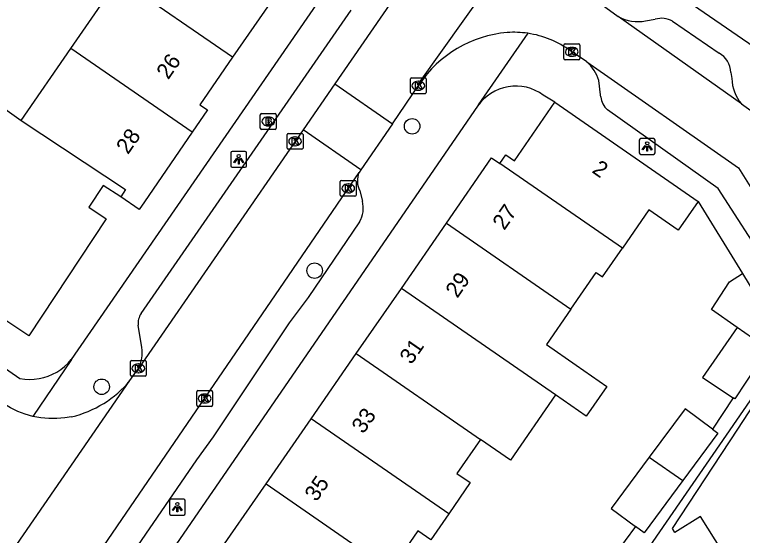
# Model space of a CAD drawing. Extents: x 159280 to 160375, y 384531 to 385872.
# Drawn here: x 159889.74 to 159935.68, y 385130.44 to 385163.31 of the extents above; entities that cross this region are included whole.
import ezdxf

# ---------------------------------------------------------------- set-up
doc = ezdxf.new("R2010")
doc.units = 0
for name, color, linetype in [('IMGEO_Boom', 7, 'Continuous'), ('IMGEO_Brandkraan', 7, 'Continuous'), ('IMGEO_Kolk', 7, 'Continuous'), ('IMGEO_Lichtpunt', 7, 'Continuous'), ('IMGEO_Muur', 7, 'Continuous'), ('IMGEO_Pand', 7, 'Continuous'), ('IMGEO_Pand_nummerreeks', 7, 'Continuous'), ('IMGEO_Rijbaan_lokaal_open', 7, 'Continuous'), ('IMGEO_Voetpad_open', 7, 'Continuous')]:
    doc.layers.add(name, color=color, linetype=linetype)

msp = doc.modelspace()

# ---------------------------------------------------------------- linework, layer by layer
at = {"layer": 'IMGEO_Boom'}
for centre in [(159914.835, 385156.263), (159908.681, 385147.153), (159895.24, 385139.823)]:
    msp.add_circle(centre, 0.489, dxfattribs=at)
at = {"layer": 'IMGEO_Brandkraan'}
for p, q in [((159905.253, 385156.142), (159905.253, 385156.994)), ((159905.328, 385157.068), (159906.18, 385157.068)), ((159905.741, 385156.848), (159905.766, 385156.848)), ((159906.254, 385156.994), (159906.254, 385156.142)), ((159905.764, 385156.288), (159905.739, 385156.288)), ((159906.18, 385156.068), (159905.328, 385156.068))]:
    msp.add_line(p, q, dxfattribs=at)
for points in [[(159905.253, 385156.142), (159905.253, 385156.994)], [(159905.328, 385157.068), (159906.18, 385157.068)], [(159905.601, 385156.768), (159905.601, 385156.368), (159905.814, 385156.368)], [(159905.832, 385156.768), (159905.601, 385156.768)], [(159906.254, 385156.994), (159906.254, 385156.142)], [(159905.78, 385156.687), (159905.726, 385156.687), (159905.726, 385156.611)], [(159905.726, 385156.611), (159905.779, 385156.611)], [(159905.788, 385156.535), (159905.726, 385156.535), (159905.726, 385156.454)], [(159905.726, 385156.454), (159905.788, 385156.454)], [(159906.18, 385156.068), (159905.328, 385156.068)]]:
    msp.add_lwpolyline(points, dxfattribs=at)
for centre, radius, start, end in [((159905.33, 385156.992), 0.0765, 91.552, 178.448), ((159905.33, 385156.992), 0.0765, 91.552, 178.448), ((159905.836, 385156.623), 0.145, 59.4692, 91.5367), ((159905.861, 385156.67), 0.0922, 285.5137, 58.1501), ((159906.178, 385156.992), 0.0765, 1.552, 88.448), ((159906.178, 385156.992), 0.0765, 1.552, 88.448), ((159905.781, 385156.649), 0.0379, 267.8285, 90.9355), ((159905.789, 385156.494), 0.0404, 269.8759, 90.5077), ((159905.82, 385156.619), 0.251, 268.6676, 293.5347), ((159905.866, 385156.478), 0.105, 301.3115, 78.989), ((159905.33, 385156.144), 0.0765, 181.552, 268.448), ((159905.33, 385156.144), 0.0765, 181.552, 268.448), ((159906.178, 385156.144), 0.0765, 271.552, 358.448), ((159906.178, 385156.144), 0.0765, 271.552, 358.448)]:
    msp.add_arc(centre, radius, start, end, dxfattribs=at)
for centre, major_axis, ratio, start_param, end_param in [((159905.74, 385156.568), (-0.387, 0.002), 0.722429, 4.712389, 7.853982), ((159905.765, 385156.568), (-0.39, 0.002), 0.717154, 1.570796, 4.712389)]:
    msp.add_ellipse(centre, major_axis=major_axis, ratio=ratio, start_param=start_param, end_param=end_param, dxfattribs=at)
at = {"layer": 'IMGEO_Kolk'}
for p, q in [((159924.412, 385160.535), (159924.412, 385161.387)), ((159924.487, 385161.461), (159925.339, 385161.461)), ((159925.413, 385161.387), (159925.413, 385160.535)), ((159924.9, 385161.241), (159924.925, 385161.241)), ((159925.339, 385160.461), (159924.487, 385160.461)), ((159924.923, 385160.681), (159924.898, 385160.681)), ((159914.726, 385158.394), (159914.726, 385159.246)), ((159914.801, 385159.32), (159915.653, 385159.32)), ((159915.214, 385159.1), (159915.239, 385159.1)), ((159915.727, 385159.246), (159915.727, 385158.394)), ((159915.653, 385158.32), (159914.801, 385158.32)), ((159915.237, 385158.54), (159915.212, 385158.54)), ((159906.946, 385154.886), (159906.946, 385155.738)), ((159907.021, 385155.812), (159907.873, 385155.812)), ((159907.434, 385155.592), (159907.459, 385155.592)), ((159907.947, 385155.738), (159907.947, 385154.886)), ((159907.457, 385155.032), (159907.432, 385155.032)), ((159907.873, 385154.812), (159907.021, 385154.812)), ((159910.301, 385151.917), (159910.301, 385152.769)), ((159910.376, 385152.843), (159911.228, 385152.843)), ((159910.789, 385152.623), (159910.814, 385152.623)), ((159911.302, 385152.769), (159911.302, 385151.917)), ((159911.228, 385151.843), (159910.376, 385151.843)), ((159910.812, 385152.063), (159910.787, 385152.063)), ((159897.053, 385140.56), (159897.053, 385141.412)), ((159897.128, 385141.486), (159897.98, 385141.486)), ((159897.541, 385141.266), (159897.566, 385141.266)), ((159898.054, 385141.412), (159898.054, 385140.56)), ((159897.564, 385140.706), (159897.539, 385140.706)), ((159897.98, 385140.486), (159897.128, 385140.486)), ((159901.241, 385138.659), (159901.241, 385139.511)), ((159901.316, 385139.585), (159902.168, 385139.585)), ((159901.729, 385139.365), (159901.754, 385139.365)), ((159902.242, 385139.511), (159902.242, 385138.659)), ((159902.168, 385138.585), (159901.316, 385138.585)), ((159901.752, 385138.805), (159901.727, 385138.805))]:
    msp.add_line(p, q, dxfattribs=at)
for points in [[(159924.412, 385160.535), (159924.412, 385161.387)], [(159924.487, 385161.461), (159925.339, 385161.461)], [(159925.413, 385161.387), (159925.413, 385160.535)], [(159924.733, 385161.161), (159924.856, 385161.161), (159924.856, 385161.01), (159924.986, 385161.161), (159925.15, 385161.161), (159925.004, 385161.01), (159925.157, 385160.761), (159925.005, 385160.761), (159924.92, 385160.925), (159924.856, 385160.858), (159924.856, 385160.761), (159924.733, 385160.761), (159924.733, 385161.161)], [(159925.339, 385160.461), (159924.487, 385160.461)], [(159914.726, 385158.394), (159914.726, 385159.246)], [(159914.801, 385159.32), (159915.653, 385159.32)], [(159915.727, 385159.246), (159915.727, 385158.394)], [(159915.047, 385159.02), (159915.17, 385159.02), (159915.17, 385158.869), (159915.3, 385159.02), (159915.464, 385159.02), (159915.318, 385158.869), (159915.471, 385158.62), (159915.319, 385158.62), (159915.234, 385158.784), (159915.17, 385158.717), (159915.17, 385158.62), (159915.047, 385158.62), (159915.047, 385159.02)], [(159915.653, 385158.32), (159914.801, 385158.32)], [(159906.946, 385154.886), (159906.946, 385155.738)], [(159907.021, 385155.812), (159907.873, 385155.812)], [(159907.267, 385155.512), (159907.39, 385155.512), (159907.39, 385155.361), (159907.52, 385155.512), (159907.684, 385155.512), (159907.538, 385155.361), (159907.691, 385155.112), (159907.539, 385155.112), (159907.454, 385155.276), (159907.39, 385155.209), (159907.39, 385155.112), (159907.267, 385155.112), (159907.267, 385155.512)], [(159907.947, 385155.738), (159907.947, 385154.886)], [(159907.873, 385154.812), (159907.021, 385154.812)], [(159910.301, 385151.917), (159910.301, 385152.769)], [(159910.376, 385152.843), (159911.228, 385152.843)], [(159911.302, 385152.769), (159911.302, 385151.917)], [(159910.622, 385152.543), (159910.745, 385152.543), (159910.745, 385152.392), (159910.875, 385152.543), (159911.039, 385152.543), (159910.893, 385152.392), (159911.046, 385152.143), (159910.894, 385152.143), (159910.809, 385152.307), (159910.745, 385152.24), (159910.745, 385152.143), (159910.622, 385152.143), (159910.622, 385152.543)], [(159911.228, 385151.843), (159910.376, 385151.843)], [(159897.053, 385140.56), (159897.053, 385141.412)], [(159897.128, 385141.486), (159897.98, 385141.486)], [(159897.374, 385141.186), (159897.497, 385141.186), (159897.497, 385141.035), (159897.627, 385141.186), (159897.791, 385141.186), (159897.645, 385141.035), (159897.798, 385140.786), (159897.646, 385140.786), (159897.561, 385140.95), (159897.497, 385140.883), (159897.497, 385140.786), (159897.374, 385140.786), (159897.374, 385141.186)], [(159898.054, 385141.412), (159898.054, 385140.56)], [(159897.98, 385140.486), (159897.128, 385140.486)], [(159901.241, 385138.659), (159901.241, 385139.511)], [(159901.316, 385139.585), (159902.168, 385139.585)], [(159901.562, 385139.285), (159901.685, 385139.285), (159901.685, 385139.134), (159901.815, 385139.285), (159901.979, 385139.285), (159901.833, 385139.134), (159901.986, 385138.885), (159901.834, 385138.885), (159901.749, 385139.049), (159901.685, 385138.982), (159901.685, 385138.885), (159901.562, 385138.885), (159901.562, 385139.285)], [(159902.242, 385139.511), (159902.242, 385138.659)], [(159902.168, 385138.585), (159901.316, 385138.585)]]:
    msp.add_lwpolyline(points, dxfattribs=at)
for centre, start, end in [((159924.489, 385161.385), 91.552, 178.448), ((159924.489, 385161.385), 91.552, 178.448), ((159925.337, 385161.385), 1.552, 88.448), ((159925.337, 385161.385), 1.552, 88.448), ((159924.489, 385160.537), 181.552, 268.448), ((159924.489, 385160.537), 181.552, 268.448), ((159925.337, 385160.537), 271.552, 358.448), ((159925.337, 385160.537), 271.552, 358.448), ((159914.803, 385159.244), 91.552, 178.448), ((159914.803, 385159.244), 91.552, 178.448), ((159915.651, 385159.244), 1.552, 88.448), ((159915.651, 385159.244), 1.552, 88.448), ((159914.803, 385158.396), 181.552, 268.448), ((159914.803, 385158.396), 181.552, 268.448), ((159915.651, 385158.396), 271.552, 358.448), ((159915.651, 385158.396), 271.552, 358.448), ((159907.023, 385155.736), 91.552, 178.448), ((159907.023, 385155.736), 91.552, 178.448), ((159907.871, 385155.736), 1.552, 88.448), ((159907.871, 385155.736), 1.552, 88.448), ((159907.023, 385154.888), 181.552, 268.448), ((159907.023, 385154.888), 181.552, 268.448), ((159907.871, 385154.888), 271.552, 358.448), ((159907.871, 385154.888), 271.552, 358.448), ((159910.378, 385152.767), 91.552, 178.448), ((159910.378, 385152.767), 91.552, 178.448), ((159911.226, 385152.767), 1.552, 88.448), ((159911.226, 385152.767), 1.552, 88.448), ((159910.378, 385151.919), 181.552, 268.448), ((159910.378, 385151.919), 181.552, 268.448), ((159911.226, 385151.919), 271.552, 358.448), ((159911.226, 385151.919), 271.552, 358.448), ((159897.13, 385141.41), 91.552, 178.448), ((159897.13, 385141.41), 91.552, 178.448), ((159897.978, 385141.41), 1.552, 88.448), ((159897.978, 385141.41), 1.552, 88.448), ((159897.13, 385140.562), 181.552, 268.448), ((159897.13, 385140.562), 181.552, 268.448), ((159897.978, 385140.562), 271.552, 358.448), ((159897.978, 385140.562), 271.552, 358.448), ((159901.318, 385139.509), 91.552, 178.448), ((159901.318, 385139.509), 91.552, 178.448), ((159902.166, 385139.509), 1.552, 88.448), ((159902.166, 385139.509), 1.552, 88.448), ((159901.318, 385138.661), 181.552, 268.448), ((159901.318, 385138.661), 181.552, 268.448), ((159902.166, 385138.661), 271.552, 358.448), ((159902.166, 385138.661), 271.552, 358.448)]:
    msp.add_arc(centre, 0.0765, start, end, dxfattribs=at)
for centre, major_axis, ratio, start_param, end_param in [((159924.899, 385160.961), (-0.387, 0.002), 0.722429, 4.712389, 7.853982), ((159924.924, 385160.961), (-0.39, 0.002), 0.717154, 1.570796, 4.712389), ((159915.213, 385158.82), (-0.387, 0.002), 0.722429, 4.712389, 7.853982), ((159915.238, 385158.82), (-0.39, 0.002), 0.717154, 1.570796, 4.712389), ((159907.433, 385155.312), (-0.387, 0.002), 0.722429, 4.712389, 7.853982), ((159907.458, 385155.312), (-0.39, 0.002), 0.717154, 1.570796, 4.712389), ((159910.788, 385152.343), (-0.387, 0.002), 0.722429, 4.712389, 7.853982), ((159910.813, 385152.343), (-0.39, 0.002), 0.717154, 1.570796, 4.712389), ((159897.54, 385140.986), (-0.387, 0.002), 0.722429, 4.712389, 7.853982), ((159897.565, 385140.986), (-0.39, 0.002), 0.717154, 1.570796, 4.712389), ((159901.728, 385139.085), (-0.387, 0.002), 0.722429, 4.712389, 7.853982), ((159901.753, 385139.085), (-0.39, 0.002), 0.717154, 1.570796, 4.712389)]:
    msp.add_ellipse(centre, major_axis=major_axis, ratio=ratio, start_param=start_param, end_param=end_param, dxfattribs=at)
at = {"layer": 'IMGEO_Lichtpunt'}
for p, q in [((159929.173, 385155.392), (159929.173, 385154.585)), ((159929.173, 385155.392), (159929.173, 385154.585)), ((159930.075, 385155.487), (159929.267, 385155.487)), ((159930.075, 385155.487), (159929.267, 385155.487)), ((159930.169, 385154.585), (159930.169, 385155.392)), ((159930.169, 385154.585), (159930.169, 385155.392)), ((159903.391, 385154.583), (159903.391, 385153.776)), ((159903.391, 385154.583), (159903.391, 385153.776)), ((159904.293, 385154.678), (159903.485, 385154.678)), ((159904.293, 385154.678), (159903.485, 385154.678)), ((159904.387, 385153.776), (159904.387, 385154.583)), ((159904.387, 385153.776), (159904.387, 385154.583)), ((159929.267, 385154.491), (159930.075, 385154.491)), ((159929.267, 385154.491), (159930.075, 385154.491)), ((159903.485, 385153.682), (159904.293, 385153.682)), ((159903.485, 385153.682), (159904.293, 385153.682)), ((159899.517, 385132.633), (159899.517, 385131.826)), ((159899.517, 385132.633), (159899.517, 385131.826)), ((159900.419, 385132.728), (159899.611, 385132.728)), ((159900.419, 385132.728), (159899.611, 385132.728)), ((159900.513, 385131.826), (159900.513, 385132.633)), ((159900.513, 385131.826), (159900.513, 385132.633)), ((159899.611, 385131.732), (159900.419, 385131.732)), ((159899.611, 385131.732), (159900.419, 385131.732))]:
    msp.add_line(p, q, dxfattribs=at)
for points in [[(159929.547, 385155.056), (159929.586, 385155.028), (159929.398, 385154.766), (159929.36, 385154.793), (159929.547, 385155.056)], [(159929.649, 385155.008), (159929.696, 385155.008), (159929.696, 385154.686), (159929.649, 385154.686), (159929.649, 385155.008)], [(159929.759, 385155.028), (159929.797, 385155.055), (159929.984, 385154.793), (159929.945, 385154.765), (159929.759, 385155.028)], [(159903.765, 385154.247), (159903.804, 385154.219), (159903.616, 385153.957), (159903.578, 385153.984), (159903.765, 385154.247)], [(159903.867, 385154.199), (159903.914, 385154.199), (159903.914, 385153.877), (159903.867, 385153.877), (159903.867, 385154.199)], [(159903.977, 385154.219), (159904.015, 385154.246), (159904.202, 385153.984), (159904.163, 385153.956), (159903.977, 385154.219)], [(159899.891, 385132.297), (159899.93, 385132.269), (159899.742, 385132.007), (159899.704, 385132.034), (159899.891, 385132.297)], [(159899.993, 385132.249), (159900.04, 385132.249), (159900.04, 385131.927), (159899.993, 385131.927), (159899.993, 385132.249)], [(159900.103, 385132.269), (159900.141, 385132.296), (159900.328, 385132.034), (159900.289, 385132.006), (159900.103, 385132.269)]]:
    msp.add_lwpolyline(points, dxfattribs=at)
for centre in [(159929.672, 385155.19), (159903.89, 385154.381), (159900.016, 385132.431)]:
    msp.add_circle(centre, 0.0994, dxfattribs=at)
for centre, start, end in [((159929.267, 385155.392), 90, 180), ((159929.267, 385155.392), 90, 180), ((159930.075, 385155.392), 0, 90), ((159930.075, 385155.392), 0, 90), ((159903.485, 385154.583), 90, 180), ((159903.485, 385154.583), 90, 180), ((159904.293, 385154.583), 0, 90), ((159904.293, 385154.583), 0, 90), ((159929.267, 385154.585), 180, 270), ((159929.267, 385154.585), 180, 270), ((159930.075, 385154.585), 270, 0), ((159930.075, 385154.585), 270, 360), ((159903.485, 385153.776), 180, 270), ((159903.485, 385153.776), 180, 270), ((159904.293, 385153.776), 270, 0), ((159904.293, 385153.776), 270, 360), ((159899.611, 385132.633), 90, 180), ((159899.611, 385132.633), 90, 180), ((159900.419, 385132.633), 0, 90), ((159900.419, 385132.633), 0, 90), ((159899.611, 385131.826), 180, 270), ((159899.611, 385131.826), 180, 270), ((159900.419, 385131.826), 270, 0), ((159900.419, 385131.826), 270, 360)]:
    msp.add_arc(centre, 0.0946, start, end, dxfattribs=at)
at = {"layer": 'IMGEO_Muur'}
msp.add_lwpolyline([(159932.885, 385151.513), (159935.68, 385146.963)], dxfattribs=at)
at = {"layer": 'IMGEO_Pand'}
for points in [[(159938.837, 385159.583), (159929.433, 385166.064)], [(159893.285, 385161.168), (159896.313, 385165.558)], [(159903.498, 385160.614), (159896.313, 385165.558)], [(159906.517, 385165.009), (159903.498, 385160.614)], [(159890.159, 385156.635), (159893.285, 385161.168)], [(159900.955, 385155.89), (159893.285, 385161.168)], [(159903.498, 385160.614), (159901.441, 385157.62), (159901.928, 385157.306), (159900.955, 385155.89)], [(159896.444, 385151.807), (159895.341, 385152.536), (159894.427, 385151.153), (159895.53, 385150.424), (159890.646, 385143.033), (159890.637, 385143.039), (159888.349, 385144.552), (159887.521, 385143.362), (159874.297, 385152.571), (159874.323, 385152.608), (159875.166, 385153.818), (159873.035, 385155.288), (159875.018, 385158.163), (159876.086, 385159.711), (159883.244, 385154.775), (159884.779, 385157), (159887.241, 385155.301), (159888.804, 385157.568), (159890.159, 385156.635)], [(159920.371, 385153.904), (159920.752, 385154.455), (159921.287, 385154.085), (159923.84, 385157.774)], [(159923.84, 385157.774), (159932.885, 385151.513)], [(159890.159, 385156.635), (159896.753, 385152.275), (159896.444, 385151.807)], [(159900.955, 385155.89), (159897.934, 385151.495), (159897.601, 385151.011), (159896.444, 385151.807)], [(159917.005, 385150.147), (159919.853, 385154.261), (159920.371, 385153.904)], [(159928.107, 385148.567), (159920.371, 385153.904)], [(159932.885, 385151.513), (159931.633, 385149.705), (159929.784, 385150.986), (159928.107, 385148.567)], [(159914.157, 385146.033), (159917.005, 385150.147)], [(159917.005, 385150.147), (159924.857, 385144.73)], [(159924.857, 385144.73), (159926.458, 385147.042), (159926.859, 385146.765), (159928.107, 385148.567)], [(159935.355, 385143.567), (159933.72, 385144.695), (159934.871, 385146.444), (159935.68, 385146.963)], [(159935.68, 385146.963), (159938.207, 385142.813)], [(159911.309, 385141.918), (159914.157, 385146.033)], [(159923.893, 385139.317), (159914.157, 385146.033)], [(159924.857, 385144.73), (159923.309, 385142.493), (159925.19, 385141.191), (159927.126, 385139.851), (159925.829, 385137.977), (159923.893, 385139.317)], [(159935.355, 385143.567), (159933.154, 385140.412), (159935.098, 385139.132)], [(159937.294, 385142.229), (159935.355, 385143.567)], [(159937.294, 385142.229), (159935.209, 385139.059), (159935.098, 385139.132)], [(159908.461, 385137.804), (159911.309, 385141.918)], [(159911.309, 385141.918), (159919.155, 385136.506)], [(159936.935, 385125.428), (159936.634, 385125.908), (159933.042, 385131.648), (159931.42, 385130.633), (159931.26, 385130.887), (159935.382, 385137.152), (159938.13, 385141.329), (159938.851, 385141.777)], [(159923.893, 385139.317), (159921.045, 385135.202), (159919.155, 385136.506)], [(159933.788, 385137.143), (159932.061, 385138.424), (159929.804, 385135.382)], [(159905.613, 385133.69), (159908.461, 385137.804)], [(159917.142, 385131.816), (159908.461, 385137.804)], [(159933.788, 385137.143), (159934.129, 385136.89), (159931.925, 385133.919)], [(159919.155, 385136.506), (159917.664, 385134.353), (159918.498, 385133.775), (159917.142, 385131.816)], [(159929.804, 385135.382), (159927.402, 385132.145), (159928.936, 385131.006)], [(159929.804, 385135.382), (159931.925, 385133.919)], [(159931.925, 385133.919), (159929.47, 385130.61), (159928.936, 385131.006)], [(159902.326, 385128.941), (159905.613, 385133.69)], [(159905.613, 385133.69), (159913.488, 385128.257)], [(159917.142, 385131.816), (159916.005, 385130.173), (159915.2, 385130.73), (159913.488, 385128.257)]]:
    msp.add_lwpolyline(points, dxfattribs=at)
at = {"layer": 'IMGEO_Rijbaan_lokaal_open'}
for points in [[(159929.72, 385187.565), (159909.948, 385158.932)], [(159915.278, 385158.897), (159915.339, 385159.08), (159924.898, 385172.505)], [(159924.86, 385166.152), (159925.074, 385165.778), (159925.41, 385165.295), (159925.788, 385164.844), (159926.204, 385164.428), (159926.656, 385164.052), (159926.827, 385163.926), (159927.847, 385163.2)], [(159935.62, 385157.676), (159927.847, 385163.2)], [(159925.855, 385160.321), (159924.833, 385161.02)], [(159925.855, 385160.321), (159935.424, 385153.649), (159942.279, 385142.699)], [(159909.948, 385158.932), (159907.948, 385156.036)], [(159909.948, 385158.932), (159913.586, 385156.421)], [(159913.586, 385156.421), (159915.278, 385158.897)], [(159935.62, 385157.676), (159936.74, 385156.88)], [(159913.586, 385156.421), (159911.6, 385153.515)], [(159907.948, 385156.036), (159897.556, 385140.986)], [(159911.6, 385153.515), (159907.948, 385156.036)], [(159879.326, 385106.454), (159892.063, 385124.922), (159911.49, 385153.353)], [(159911.6, 385153.515), (159911.49, 385153.353)], [(159890.906, 385137.953), (159890.42, 385138.088), (159889.947, 385138.267), (159889.492, 385138.486), (159889.059, 385138.746), (159888.399, 385139.25), (159872.361, 385150.415), (159871.613, 385150.968)], [(159897.026, 385140.215), (159897.442, 385140.801), (159897.556, 385140.986)], [(159887.91, 385127.041), (159897.026, 385140.215)], [(159893.342, 385137.93), (159892.914, 385137.857), (159892.411, 385137.813), (159891.906, 385137.815), (159891.403, 385137.861), (159890.906, 385137.953)]]:
    msp.add_lwpolyline(points, dxfattribs=at)
for centre, radius, start, end in [((159921.474, 385154.755), 7.453, 94.8703, 146.2388), ((159921.24, 385156.064), 6.13, 81.6494, 93.7304), ((159921.238, 385156.106), 6.089, 53.8111, 81.5737), ((159891.765, 385144.585), 6.839, 283.3325, 320.286)]:
    msp.add_arc(centre, radius, start, end, dxfattribs=at)
at = {"layer": 'IMGEO_Voetpad_open'}
for points in [[(159893.336, 385141.55), (159926.93, 385190.227)], [(159897.732, 385144.442), (159910.994, 385163.588)], [(159929.573, 385162.926), (159930.181, 385163.02)], [(159931.262, 385162.889), (159934.204, 385160.882)], [(159922.13, 385162.129), (159919, 385157.61), (159918.963, 385157.527)], [(159934.943, 385159.651), (159935.02, 385159.283)], [(159926.743, 385158.11), (159926.728, 385158.255), (159926.611, 385159.143)], [(159923.84, 385157.774), (159923.113, 385158.232)], [(159918.963, 385157.527), (159881.14, 385102.564)], [(159937.786, 385147.73), (159937.316, 385147.422), (159934.153, 385152.345), (159927.155, 385157.306)], [(159871.688, 385153.149), (159890.084, 385140.347), (159890.383, 385140.305), (159890.684, 385140.289), (159890.986, 385140.301), (159891.285, 385140.34), (159891.58, 385140.405), (159891.868, 385140.496), (159892.146, 385140.613), (159892.413, 385140.754), (159892.667, 385140.918), (159892.904, 385141.104), (159893.124, 385141.311), (159893.325, 385141.536), (159893.336, 385141.55)], [(159911.541, 385152.191), (159911.699, 385151.532)], [(159932.885, 385151.513), (159935.68, 385146.963)], [(159911.519, 385150.235), (159908.282, 385145.459), (159907.081, 385143.861), (159902.271, 385136.661), (159901.229, 385135.205), (159893.556, 385124.028), (159888.781, 385117.072), (159883.823, 385109.971), (159882.293, 385107.623)], [(159897.774, 385142.294), (159897.551, 385143.707)], [(159920.322, 385115.96), (159937.844, 385141.384), (159938.747, 385141.945)], [(159893.336, 385141.55), (159890.906, 385137.953)], [(159935.098, 385139.132), (159933.788, 385137.143)], [(159928.936, 385131.006), (159927.618, 385129.231)]]:
    msp.add_lwpolyline(points, dxfattribs=at)
for centre, radius, start, end in [((159929.042, 385165.155), 2.292, 238.567, 283.3923), ((159930.567, 385161.676), 1.399, 60.1796, 106.0011), ((159933.512, 385159.629), 1.431, 0.866, 61.0889), ((159924.408, 385158.561), 2.279, 14.8047, 50.5772), ((159937.505, 385159.295), 2.485, 180.2863, 220.6616), ((159921.38, 385155.868), 2.931, 53.7502, 145.5325), ((159928.102, 385158.299), 1.372, 187.9131, 226.3515), ((159912.684, 385152.823), 1.306, 156.0705, 208.9557), ((159910.003, 385151.106), 1.748, 330.108, 14.0897), ((159898.538, 385143.854), 0.998, 143.8704, 188.4609), ((159895.775, 385141.955), 2.028, 331.4518, 9.6236)]:
    msp.add_arc(centre, radius, start, end, dxfattribs=at)

# ---------------------------------------------------------------- texts
at = {"layer": 'IMGEO_Pand_nummerreeks'}
for s, rotation, p in [('26', 55.5106, (159899.443, 385159.162)), ('28', 55.4967, (159896.902, 385154.441)), ('2', 325.3074, (159926.132, 385153.382)), ('27', 55.3076, (159920.652, 385149.653)), ('29', 55.308, (159917.688, 385145.371)), ('31', 55.3076, (159914.788, 385141.181)), ('33', 55.308, (159911.76, 385136.808)), ('35', 55.308, (159908.796, 385132.526))]:
    msp.add_text(s, height=1, rotation=rotation, dxfattribs=at).set_placement(p)

doc.saveas('drawing.dxf')
